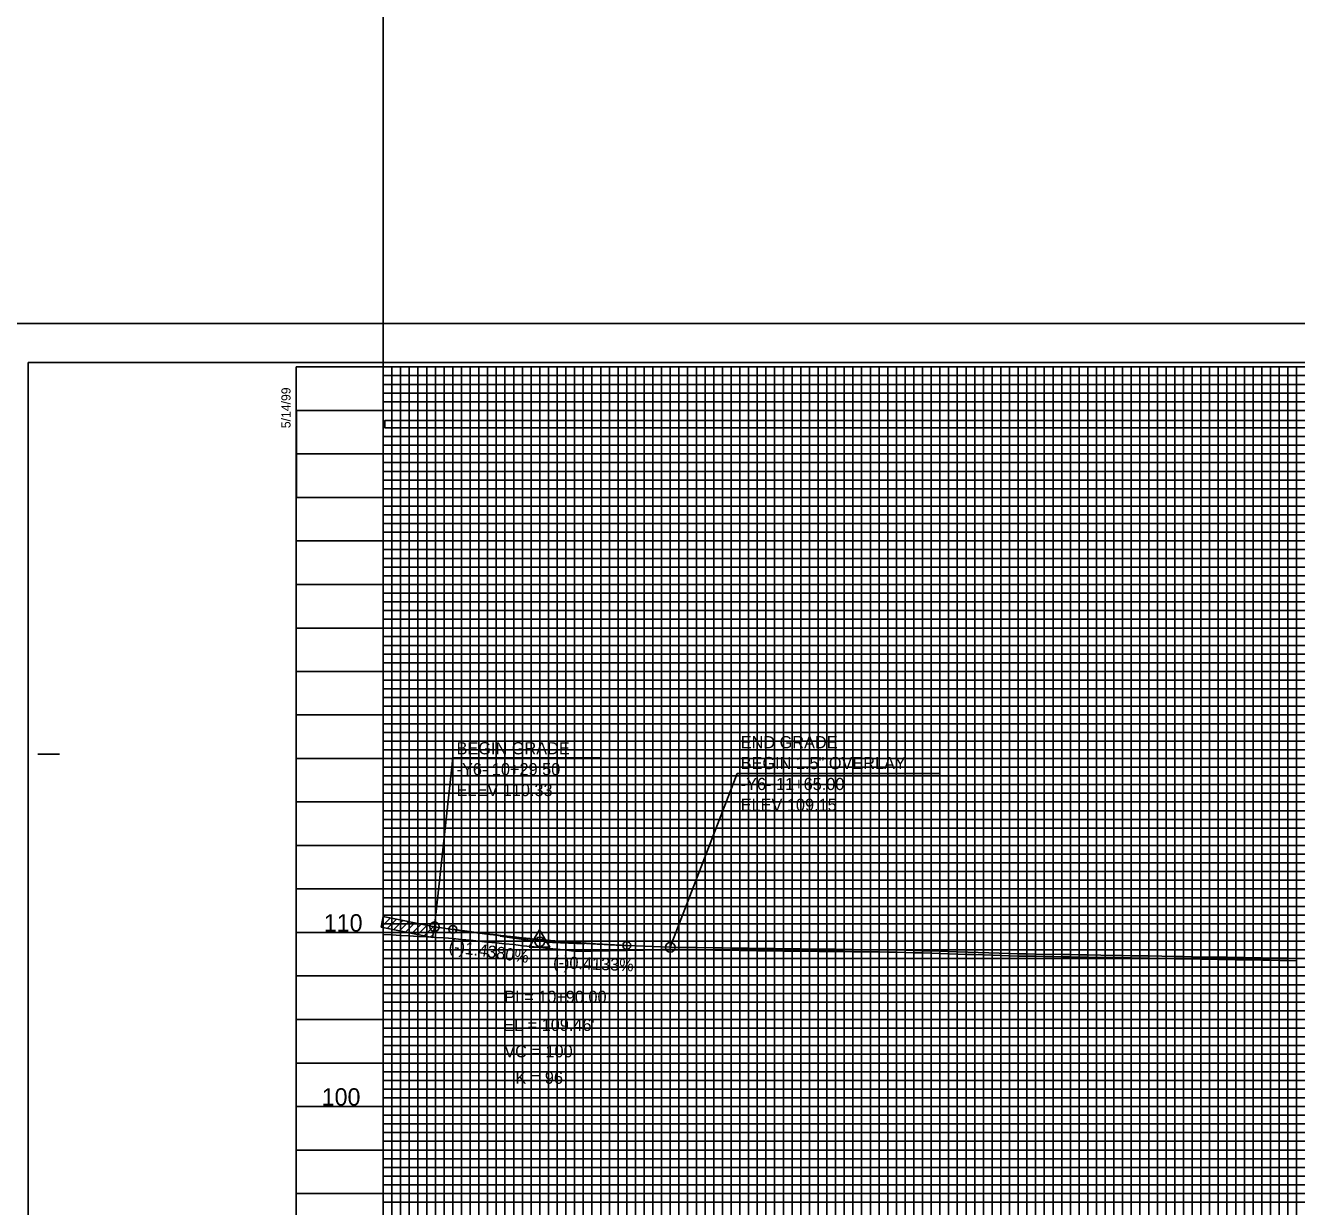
# Model space of a CAD drawing. Extents: x 2345490 to 2436403, y 465165 to 573888.
# Drawn here: x 2381561 to 2382292, y 549518 to 550197 of the extents above; entities that cross this region are included whole.
import ezdxf

# ---------------------------------------------------------------- set-up
doc = ezdxf.new("R2010")
doc.units = 0
for name, color, linetype in [('Old_Level_1', 7, 'Continuous'), ('Old_Level_18', 7, 'Continuous'), ('Old_Level_2', 7, 'Continuous'), ('Old_Level_41', 7, 'Continuous'), ('Old_Level_42', 7, 'Continuous'), ('Old_Level_43', 7, 'Continuous'), ('Old_Level_50', 7, 'Continuous'), ('Old_Level_51', 7, 'Continuous'), ('Old_Level_62', 7, 'Continuous'), ('Old_Level_63', 7, 'Continuous')]:
    doc.layers.add(name, color=color, linetype=linetype)

msp = doc.modelspace()

# ---------------------------------------------------------------- linework, layer by layer
at = {"layer": 'Old_Level_1'}
for points in [[(2381766.79895, 549674.22275), (2381771.79895, 549673.957), (2381776.79895, 549673.691), (2381781.79895, 549673.42525), (2381786.79895, 549673.14175), (2381791.79895, 549672.84075), (2381796.79895, 549672.53975), (2381801.79895, 549672.23875), (2381806.79895, 549671.93775), (2381811.79895, 549671.418), (2381816.79895, 549670.92675), (2381821.79895, 549670.40925), (2381826.79895, 549669.89175), (2381831.79895, 549669.3745), (2381836.79895, 549668.857), (2381841.79895, 549668.378), (2381846.79895, 549667.7705), (2381851.79895, 549667.25725), (2381856.79895, 549666.74425), (2381861.79895, 549666.231), (2381866.79895, 549665.718), (2381871.79895, 549665.16), (2381876.79895, 549664.64975), (2381881.79895, 549664.60125), (2381886.79895, 549664.707), (2381891.79895, 549664.813), (2381896.79895, 549664.919), (2381901.79895, 549665.025), (2381906.79895, 549665.09175), (2381911.79895, 549665.17575), (2381916.79895, 549665.28425), (2381921.79895, 549665.39275), (2381926.79895, 549665.50125), (2381931.79895, 549665.5895), (2381936.79895, 549665.52075), (2381941.79895, 549665.44975), (2381946.79895, 549665.379), (2381951.79895, 549665.308), (2381956.79895, 549665.237), (2381961.79895, 549665.20075), (2381966.79895, 549665.12925), (2381971.79895, 549665.058), (2381976.79895, 549664.9865), (2381981.79895, 549664.915), (2381986.79895, 549664.84375), (2381991.79895, 549664.798), (2381996.79895, 549664.72625), (2382001.79895, 549664.6545), (2382006.79895, 549664.606), (2382011.79895, 549664.55925), (2382016.79895, 549664.51225), (2382021.79895, 549664.4655), (2382026.79895, 549664.4185), (2382031.79895, 549664.36625), (2382036.79895, 549664.315), (2382041.79895, 549664.26825), (2382046.79895, 549664.2215), (2382051.79895, 549664.17475), (2382056.79895, 549664.128), (2382061.79895, 549664.07525), (2382066.79895, 549663.93475), (2382071.79895, 549663.7725), (2382076.79895, 549663.6105), (2382081.79895, 549663.44825), (2382086.79895, 549663.28625), (2382091.79895, 549663.124), (2382096.79895, 549662.96925), (2382101.79895, 549662.807), (2382106.79895, 549662.64475), (2382111.79895, 549662.4825), (2382116.79895, 549662.32025), (2382121.79895, 549662.158), (2382126.79895, 549661.99575), (2382131.79895, 549661.84925), (2382136.79895, 549661.762), (2382141.79895, 549661.675), (2382146.79895, 549661.58775), (2382151.79895, 549661.5005), (2382156.79895, 549661.41325), (2382161.79895, 549661.34), (2382166.79895, 549661.25225), (2382171.79895, 549661.16475), (2382176.79895, 549661.07725), (2382181.79895, 549660.98975), (2382186.79895, 549660.902), (2382191.79895, 549660.82825), (2382196.79895, 549660.74025), (2382201.79895, 549660.65475), (2382206.79895, 549660.5715), (2382211.79895, 549660.48825), (2382216.79895, 549660.405), (2382221.79895, 549660.3215), (2382226.79895, 549660.23825), (2382231.79895, 549660.153), (2382236.79895, 549660.07), (2382241.79895, 549659.987), (2382246.79895, 549659.904), (2382251.79895, 549659.821), (2382256.79895, 549659.73425), (2382261.79895, 549659.649), (2382266.79895, 549659.5635)], [(2382266.79895, 549659.5635), (2382271.79895, 549659.47825), (2382276.79895, 549659.393), (2382281.79895, 549659.3075), (2382286.79895, 549659.22225), (2382291.79895, 549659.1365)]]:
    msp.add_lwpolyline(points, dxfattribs=at)
at = {"layer": 'Old_Level_18'}
msp.add_lwpolyline([(2383216.79875, 550000.3665), (2381716.79875, 550000.3665), (2381716.79875, 548950.3665), (2383216.79875, 548950.3665)], close=True, dxfattribs=at)
at = {"layer": 'Old_Level_2'}
for p, q in [((2381796.299, 549678.66625), (2381806.9045, 549775.70624)), ((2381806.9045, 549775.70624), (2381892.16851, 549775.70624)), ((2381931.79925, 549666.8895), (2381970.21227, 549766.80499)), ((2381970.21227, 549766.80499), (2382087.02181, 549766.80499)), ((2381765.56275, 549678.3845), (2381766.799, 549684.56625)), ((2381765.56275, 549678.3845), (2381770.92025, 549683.742)), ((2381766.62325, 549683.68775), (2381767.38475, 549684.449)), ((2381766.799, 549684.56625), (2381796.299, 549678.66625)), ((2381769.09825, 549677.6775), (2381774.45575, 549683.035)), ((2381772.63375, 549676.97025), (2381777.99125, 549682.32775)), ((2381776.16925, 549676.26325), (2381781.52675, 549681.62075)), ((2381779.705, 549675.556), (2381785.0625, 549680.9135)), ((2381783.2405, 549674.849), (2381788.598, 549680.2065)), ((2381786.776, 549674.14175), (2381792.1335, 549679.49925)), ((2381765.56275, 549678.3845), (2381795.06275, 549672.4845)), ((2381765.56275, 549678.3845), (2381765.56275, 549678.3845)), ((2381790.3115, 549673.43475), (2381795.669, 549678.79225)), ((2381793.847, 549672.72775), (2381795.4275, 549674.308)), ((2381796.299, 549678.66625), (2381795.06275, 549672.4845)), ((2381796.299, 549678.66625), (2381806.799, 549677.1565)), ((2381834.04575, 549673.23825), (2381854.077, 549670.3575)), ((2381882.582, 549668.9005), (2381859.54675, 549669.8525)), ((2381906.799, 549667.89975), (2381931.799, 549666.8665))]:
    msp.add_line(p, q, dxfattribs=at)
msp.add_lwpolyline([(2381850.74175, 549666.846), (2381862.48425, 549666.846), (2381856.61325, 549676.97175)], close=True, dxfattribs=at)
for points in [[(2381931.79932, 549666.88962), (2381936.81712, 549666.82062), (2381941.81738, 549666.74962), (2381946.81738, 549666.67887), (2381956.81289, 549666.53693), (2381961.81296, 549666.50068), (2381966.81751, 549666.42912), (2381971.81751, 549666.35787), (2381976.81752, 549666.28637), (2381986.81418, 549666.14367), (2381991.81422, 549666.09791), (2382001.81458, 549665.95441), (2382006.81133, 549665.90594), (2382011.81114, 549665.85919), (2382016.81114, 549665.81219), (2382021.81114, 549665.76544), (2382026.81185, 549665.71844), (2382031.8124, 549665.66618), (2382036.81169, 549665.61494), (2382056.81188, 549665.42794), (2382061.82407, 549665.37506), (2382066.83829, 549665.23416), (2382071.84108, 549665.07182), (2382076.84108, 549664.90982), (2382081.84108, 549664.74757), (2382086.84108, 549664.58557), (2382091.84014, 549664.42335), (2382096.84014, 549664.2686), (2382126.83907, 549663.29513), (2382131.82933, 549663.14892), (2382136.8216, 549663.0618), (2382141.8216, 549662.9748), (2382156.81981, 549662.71308), (2382161.81988, 549662.63983), (2382166.82173, 549662.55205), (2382171.82171, 549662.46455), (2382186.81992, 549662.20183), (2382191.81997, 549662.12808), (2382196.8215, 549662.04005), (2382201.82088, 549661.95456), (2382206.8206, 549661.87132), (2382221.8206, 549661.62132), (2382226.82085, 549661.53807), (2382231.82082, 549661.45282), (2382251.82101, 549661.12081), (2382256.82131, 549661.03406), (2382261.82114, 549660.94881), (2382266.82118, 549660.86331)], [(2382266.82111, 549660.86331), (2382271.82113, 549660.77806), (2382281.82113, 549660.60731), (2382286.82118, 549660.52206), (2382291.82144, 549660.43631)]]:
    msp.add_lwpolyline(points, dxfattribs=at)
for centre, radius in [((2381796.299, 549678.66625), 2.75), ((2381806.799, 549677.1565), 2.25), ((2381856.799, 549669.96625), 2.75), ((2381906.799, 549667.89975), 2.25), ((2381931.799, 549666.8665), 2.75)]:
    msp.add_circle(centre, radius, dxfattribs=at)
msp.add_spline([(2381806.799, 549677.1565), (2381808.799, 549676.871), (2381810.799, 549676.5895), (2381812.799, 549676.312), (2381814.799, 549676.03875), (2381816.799, 549675.76975), (2381818.799, 549675.5045), (2381820.799, 549675.24375), (2381822.799, 549674.98675), (2381824.799, 549674.734), (2381826.799, 549674.48525), (2381828.799, 549674.24075), (2381830.799, 549674.00025), (2381832.799, 549673.764), (2381834.799, 549673.53175), (2381836.799, 549673.3035), (2381838.799, 549673.0795), (2381840.799, 549672.8595), (2381842.799, 549672.6435), (2381844.799, 549672.43175), (2381846.799, 549672.22425), (2381848.799, 549672.0205), (2381850.799, 549671.821), (2381852.799, 549671.62575), (2381854.799, 549671.4345), (2381856.799, 549671.24725), (2381858.799, 549671.06425), (2381860.799, 549670.88525), (2381862.799, 549670.71025), (2381864.799, 549670.5395), (2381866.799, 549670.37275), (2381868.799, 549670.21025), (2381870.799, 549670.05175), (2381872.799, 549669.89725), (2381874.799, 549669.747), (2381876.799, 549669.60075), (2381878.799, 549669.45875), (2381880.799, 549669.32075), (2381882.799, 549669.18675), (2381884.799, 549669.057), (2381886.799, 549668.93125), (2381888.799, 549668.80975), (2381890.799, 549668.69225), (2381892.799, 549668.57875), (2381894.799, 549668.4695), (2381896.799, 549668.36425), (2381898.799, 549668.26325), (2381900.799, 549668.16625), (2381902.799, 549668.07325), (2381904.799, 549667.9845), (2381906.799, 549667.89975)], degree=3, dxfattribs=at)
at = {"layer": 'Old_Level_41'}
msp.add_line((2381568.29875, 549777.8665), (2381580.79875, 549777.8665), dxfattribs=at)
for points in [[(2381716.79875, 550000.3665), (2381766.79875, 550000.3665), (2381766.79875, 548975.3665), (2381816.79875, 548975.3665), (2381816.79875, 550000.3665), (2381866.79875, 550000.3665), (2381866.79875, 548975.3665), (2381916.79875, 548975.3665), (2381916.79875, 550000.3665), (2381966.79875, 550000.3665), (2381966.79875, 548975.3665), (2382016.79875, 548975.3665), (2382016.79875, 550000.3665), (2382066.79875, 550000.3665), (2382066.79875, 548975.3665), (2382116.79875, 548975.3665), (2382116.79875, 550000.3665), (2382166.79875, 550000.3665), (2382166.79875, 548975.3665), (2382216.79875, 548975.3665), (2382216.79875, 550000.3665), (2382266.79875, 550000.3665), (2382266.79875, 548975.3665), (2382316.79875, 548975.3665)], [(2381791.79875, 548975.3665), (2381791.79875, 550000.3665), (2381841.79875, 550000.3665), (2381841.79875, 548975.3665), (2381891.79875, 548975.3665), (2381891.79875, 550000.3665), (2381941.79875, 550000.3665), (2381941.79875, 548975.3665), (2381991.79875, 548975.3665), (2381991.79875, 550000.3665), (2382041.79875, 550000.3665), (2382041.79875, 548975.3665), (2382091.79875, 548975.3665), (2382091.79875, 550000.3665), (2382141.79875, 550000.3665), (2382141.79875, 548975.3665), (2382191.79875, 548975.3665), (2382191.79875, 550000.3665), (2382241.79875, 550000.3665), (2382241.79875, 548975.3665), (2382291.79875, 548975.3665), (2382291.79875, 550000.3665), (2382341.79875, 550000.3665)], [(2381716.79875, 549950.3665), (2383016.74875, 549950.3665)], [(2383016.74875, 549900.3665), (2381716.79875, 549900.3665), (2381716.79875, 549850.3165), (2383216.79875, 549850.3165)], [(2383216.79875, 549825.3665), (2381716.79875, 549825.3665), (2381716.79875, 549875.3665), (2383016.74875, 549875.3665)], [(2383216.79875, 549800.3665), (2381716.79875, 549800.3665), (2381716.79875, 549750.3665), (2383216.79875, 549750.3665)], [(2383216.79875, 549725.3665), (2381716.79875, 549725.3665), (2381716.79875, 549775.3665), (2383216.79875, 549775.3665)], [(2383216.79875, 549700.3665), (2381716.79875, 549700.3665), (2381716.79875, 549650.3665), (2383216.79875, 549650.3665)], [(2383216.79875, 549600.3665), (2381716.79875, 549600.3665), (2381716.79875, 549550.3665), (2383216.79875, 549550.3665)]]:
    msp.add_lwpolyline(points, dxfattribs=at)
at = {"layer": 'Old_Level_42'}
for points in [[(2383016.74875, 549925.3665), (2381716.89875, 549925.3665), (2381716.89875, 549975.3165), (2383016.74875, 549975.3165)], [(2383216.79875, 549625.3665), (2381716.79875, 549625.3665), (2381716.79875, 549675.3665), (2383216.79875, 549675.3665)], [(2383216.79875, 549525.3665), (2381716.79875, 549525.3665), (2381716.79875, 549575.3665), (2383216.79875, 549575.3665)]]:
    msp.add_lwpolyline(points, dxfattribs=at)
at = {"layer": 'Old_Level_43'}
for p, q in [((2383166.79875, 549820.3665), (2381766.79875, 549820.3665)), ((2381766.79875, 549820.3665), (2381766.79875, 549815.3665)), ((2381766.79875, 549815.3665), (2383166.79875, 549815.3665)), ((2383166.79875, 549795.3665), (2381766.79875, 549795.3665))]:
    msp.add_line(p, q, dxfattribs=at)
for points in [[(2381771.79875, 550000.3665), (2381776.79875, 550000.3665), (2381781.79875, 550000.3665), (2381786.79875, 550000.3665), (2381796.79875, 550000.3665), (2381763.74875, 550000.3665), (2381768.74875, 550000.3665), (2381726.79875, 550000.3665), (2381731.79875, 550000.3665), (2381736.79875, 550000.3665), (2381746.79875, 550000.3665), (2381751.79875, 550000.3665), (2381756.79875, 550000.3665), (2381761.79875, 550000.3665), (2381771.79875, 550000.3665), (2381771.79875, 548975.3665)], [(2383016.74875, 549995.3665), (2381766.79875, 549995.3665), (2381766.79875, 549990.3665), (2383016.74875, 549990.3665)], [(2381776.79875, 548975.3665), (2381776.79875, 550000.3665), (2381781.79875, 550000.3665), (2381781.79875, 548975.3665)], [(2381786.79875, 548975.3665), (2381786.79875, 550000.3665), (2381796.79875, 550000.3665), (2381796.79875, 548975.3665)], [(2381801.79875, 548975.3665), (2381801.79875, 550000.3665), (2381806.79875, 550000.3665), (2381806.79875, 548975.3665)], [(2381811.79875, 548975.3665), (2381811.79875, 550000.3665), (2381821.79875, 550000.3665), (2381821.79875, 548975.3665)], [(2381826.79875, 548975.3665), (2381826.79875, 550000.3665), (2381831.79875, 550000.3665), (2381831.79875, 548975.3665)], [(2381836.79875, 548975.3665), (2381836.79875, 550000.3665), (2381846.79875, 550000.3665), (2381846.79875, 548975.3665)], [(2381851.79875, 548975.3665), (2381851.79875, 550000.3665), (2381856.79875, 550000.3665), (2381856.79875, 548975.3665)], [(2381861.79875, 548975.3665), (2381861.79875, 550000.3665), (2381871.79875, 550000.3665), (2381871.79875, 548975.3665)], [(2381876.79875, 548975.3665), (2381876.79875, 550000.3665), (2381881.79875, 550000.3665), (2381881.79875, 548975.3665)], [(2381886.79875, 548975.3665), (2381886.79875, 550000.3665), (2381896.79875, 550000.3665), (2381896.79875, 548975.3665)], [(2381901.79875, 548975.3665), (2381901.79875, 550000.3665), (2381906.79875, 550000.3665), (2381906.79875, 548975.3665)], [(2381911.79875, 548975.3665), (2381911.79875, 550000.3665), (2381921.79875, 550000.3665), (2381921.79875, 548975.3665)], [(2381926.79875, 548975.3665), (2381926.79875, 550000.3665), (2381931.79875, 550000.3665), (2381931.79875, 548975.3665)], [(2381936.79875, 548975.3665), (2381936.79875, 550000.3665), (2381946.79875, 550000.3665), (2381946.79875, 548975.3665)], [(2381951.79875, 548975.3665), (2381951.79875, 550000.3665), (2381956.79875, 550000.3665), (2381956.79875, 548975.3665)], [(2381961.79875, 548975.3665), (2381961.79875, 550000.3665), (2381971.79875, 550000.3665), (2381971.79875, 548975.3665)], [(2381976.79875, 548975.3665), (2381976.79875, 550000.3665), (2381976.79875, 550000.3665), (2381981.79875, 550000.3665), (2381981.79875, 548975.3665)], [(2381986.79875, 548975.3665), (2381986.79875, 550000.3665), (2381996.79875, 550000.3665), (2381996.79875, 548975.3665)], [(2382001.79875, 548975.3665), (2382001.79875, 550000.3665), (2382006.79875, 550000.3665), (2382006.79875, 548975.3665)], [(2382011.79875, 548975.3665), (2382011.79875, 550000.3665), (2382021.79875, 550000.3665), (2382021.79875, 548975.3665)], [(2382026.79875, 548975.3665), (2382026.79875, 550000.3665), (2382031.79875, 550000.3665), (2382031.79875, 548975.3665)], [(2382036.79875, 548975.3665), (2382036.79875, 550000.3665), (2382046.79875, 550000.3665), (2382046.79875, 548975.3665)], [(2382051.79875, 548975.3665), (2382051.79875, 550000.3665), (2382056.79875, 550000.3665), (2382056.79875, 548975.3665)], [(2382061.79875, 548975.3665), (2382061.79875, 550000.3665), (2382071.79875, 550000.3665), (2382071.79875, 548975.3665)], [(2382076.79875, 548975.3665), (2382076.79875, 550000.3665), (2382081.79875, 550000.3665), (2382081.79875, 548975.3665)], [(2382086.79875, 548975.3665), (2382086.79875, 550000.3665), (2382096.79875, 550000.3665), (2382096.79875, 548975.3665)], [(2382101.79875, 550000.3665), (2382101.79875, 548975.3665), (2382106.79875, 548975.3665), (2382106.79875, 550000.3665)], [(2382101.79875, 549999.7665), (2382101.79875, 548975.3665), (2382106.79875, 548975.3665), (2382106.79875, 549999.7665)], [(2382111.79875, 548975.3665), (2382111.79875, 550000.3665), (2382121.79875, 550000.3665), (2382121.79875, 548975.3665)], [(2382126.79875, 548975.3665), (2382126.79875, 550000.3665), (2382131.79875, 550000.3665), (2382131.79875, 548975.3665)], [(2382136.79875, 548975.3665), (2382136.79875, 550000.3665), (2382146.79875, 550000.3665), (2382146.79875, 548975.3665)], [(2382151.79875, 548975.3665), (2382151.79875, 550000.3665), (2382156.79875, 550000.3665), (2382156.79875, 548975.3665)], [(2382161.79875, 548975.3665), (2382161.79875, 550000.3665), (2382171.79875, 550000.3665), (2382171.79875, 548975.3665)], [(2382176.79875, 548975.3665), (2382176.79875, 550000.3665), (2382181.79875, 550000.3665), (2382181.79875, 548975.3665)], [(2382186.79875, 548975.3665), (2382186.79875, 550000.3665), (2382196.79875, 550000.3665), (2382196.79875, 548975.3665)], [(2382201.79875, 548975.3665), (2382201.79875, 550000.3665), (2382206.79875, 550000.3665), (2382206.79875, 548975.3665)], [(2382211.79875, 548975.3665), (2382211.79875, 550000.3665), (2382221.79875, 550000.3665), (2382221.79875, 548975.3665)], [(2382226.79875, 548975.3665), (2382226.79875, 550000.3665), (2382231.79875, 550000.3665), (2382231.79875, 548975.3665)], [(2382236.79875, 548975.3665), (2382236.79875, 550000.3665), (2382246.79875, 550000.3665), (2382246.79875, 548975.3665)], [(2382251.79875, 550000.3665), (2382251.79875, 548975.3665), (2382256.79875, 548975.3665), (2382256.79875, 550000.3665), (2382261.79875, 550000.3665), (2382261.79875, 548975.3665), (2382271.79875, 548975.3665), (2382271.79875, 550000.3665), (2382276.79875, 550000.3665), (2382276.79875, 548975.3665), (2382281.79875, 548975.3665), (2382281.79875, 550000.3665), (2382286.79875, 550000.3665), (2382286.79875, 548975.3665)], [(2383016.74875, 549985.3665), (2381766.79875, 549985.3665), (2381766.79875, 549980.3665), (2383016.74875, 549980.3665)], [(2383016.74875, 549969.6165), (2381767.79875, 549969.6165), (2381767.79875, 549965.3665), (2383016.74875, 549965.3665)], [(2383016.74875, 549960.3665), (2381766.79875, 549960.3665), (2381766.79875, 549955.3665), (2383016.74875, 549955.3665)], [(2383016.74875, 549945.3665), (2381766.79875, 549945.3665), (2381766.79875, 549940.3665), (2383016.74875, 549940.3665)], [(2383016.74875, 549935.3665), (2381766.79875, 549935.3665), (2381766.79875, 549930.3665), (2383016.74875, 549930.3665)], [(2383016.74875, 549920.3665), (2381766.79875, 549920.3665), (2381766.79875, 549915.3665), (2383016.74875, 549915.3665)], [(2383016.74875, 549910.3665), (2381766.79875, 549910.3665), (2381766.79875, 549905.3665), (2383016.74875, 549905.3665)], [(2383016.74875, 549895.3665), (2381766.79875, 549895.3665), (2381766.79875, 549890.3665), (2383016.74875, 549890.3665)], [(2383016.74875, 549885.3665), (2381766.79875, 549885.3665), (2381766.79875, 549880.3665), (2383016.74875, 549880.3665)], [(2383016.74875, 549870.3665), (2381766.79875, 549870.3665), (2381766.79875, 549865.3665), (2383016.74875, 549865.3665)], [(2383166.79875, 549860.3665), (2381766.79875, 549860.3665), (2381766.79875, 549860.3665), (2381766.79875, 549840.3665), (2383166.79875, 549840.3665)], [(2381766.79875, 549855.3665), (2383166.79875, 549855.3665)], [(2383166.79875, 549845.3665), (2381766.79875, 549845.3665)], [(2383166.79875, 549835.3665), (2381766.79875, 549835.3665), (2381766.79875, 549830.3665), (2383166.79875, 549830.3665)], [(2383166.79875, 549810.3665), (2381766.79875, 549810.3665), (2381766.79875, 549805.3665), (2383166.79875, 549805.3665)], [(2383166.79875, 549790.3665), (2381766.79875, 549790.3665), (2381766.79875, 549785.3665), (2383166.79875, 549785.3665)], [(2383166.79875, 549780.3665), (2381766.79875, 549780.3665)], [(2381766.79875, 549770.3665), (2383166.79875, 549770.3665)], [(2383166.79875, 549765.3665), (2381766.79875, 549765.3665), (2381766.79875, 549760.3665), (2383166.79875, 549760.3665)], [(2383166.79875, 549755.3665), (2381766.79875, 549755.3665), (2381766.79875, 549745.3665), (2383166.79875, 549745.3665)], [(2383166.79875, 549740.3665), (2381766.79875, 549740.3665), (2381766.79875, 549735.3665), (2383166.79875, 549735.3665)], [(2383166.79875, 549730.3665), (2381766.79875, 549730.3665), (2381766.79875, 549720.3665), (2383166.79875, 549720.3665)], [(2383166.79875, 549715.3665), (2381766.79875, 549715.3665), (2381766.79875, 549710.3665), (2383166.79875, 549710.3665)], [(2383166.79875, 549705.3665), (2381766.79875, 549705.3665), (2381766.79875, 549695.3665), (2383166.79875, 549695.3665)], [(2383166.79875, 549690.3665), (2381766.79875, 549690.3665), (2381766.79875, 549685.3665), (2383166.79875, 549685.3665)], [(2383166.79875, 549680.3665), (2381766.79875, 549680.3665), (2381766.79875, 549670.3665), (2383166.79875, 549670.3665)], [(2383166.79875, 549665.3665), (2381766.79875, 549665.3665), (2381766.79875, 549660.3665), (2383166.79875, 549660.3665)], [(2383166.79875, 549655.3665), (2381766.79875, 549655.3665), (2381766.79875, 549645.3665), (2383166.79875, 549645.3665)], [(2383166.79875, 549640.3665), (2381766.79875, 549640.3665), (2381766.79875, 549635.3665), (2383166.79875, 549635.3665)], [(2383166.79875, 549630.3665), (2381766.79875, 549630.3665), (2381766.79875, 549620.3665), (2383166.79875, 549620.3665)], [(2383166.79875, 549615.3665), (2381766.79875, 549615.3665), (2381766.79875, 549610.3665), (2383166.79875, 549610.3665)], [(2383166.79875, 549605.3665), (2381766.79875, 549605.3665), (2381766.79875, 549595.3665), (2383166.79875, 549595.3665)], [(2383166.79875, 549590.3665), (2381766.79875, 549590.3665), (2381766.79875, 549585.3665), (2383166.79875, 549585.3665)], [(2383166.79875, 549580.3665), (2381766.79875, 549580.3665), (2381766.79875, 549570.3665), (2383166.79875, 549570.3665)], [(2383166.79875, 549565.3665), (2381766.79875, 549565.3665), (2381766.79875, 549560.3665), (2383166.79875, 549560.3665)], [(2383166.79875, 549555.3665), (2381766.79875, 549555.3665), (2381766.79875, 549545.3665), (2383166.79875, 549545.3665)], [(2383166.79875, 549540.3665), (2381766.79875, 549540.3665), (2381766.79875, 549535.3665), (2383166.79875, 549535.3665)], [(2383166.79875, 549530.3665), (2381766.79875, 549530.3665), (2381766.79875, 549520.3665), (2383166.79875, 549520.3665)]]:
    msp.add_lwpolyline(points, dxfattribs=at)
at = {"layer": 'Old_Level_50'}
msp.add_lwpolyline([(2383229.29875, 550002.9165), (2381562.79875, 550002.9165), (2381562.79875, 548947.8165), (2383229.29875, 548947.8165)], close=True, dxfattribs=at)
at = {"layer": 'Old_Level_51'}
msp.add_lwpolyline([(2383233.79875, 550025.3665), (2381549.79875, 550025.3665), (2381549.79875, 548925.3665), (2383233.79875, 548925.3665)], close=True, dxfattribs=at)
at = {"layer": 'Old_Level_63'}
msp.add_line((2381766.79875, 548975.3665), (2381766.79875, 551475.3665), dxfattribs=at)

# ---------------------------------------------------------------- texts
at = {"layer": 'Old_Level_2'}
for s, height, p in [('BEGIN GRADE', 7.0000005, (2381808.98675, 549777.7375)), ('END GRADE', 7.000001, (2381972.295, 549781.22775)), ('BEGIN 1.5" OVERLAY', 7.0000005, (2381972.295, 549769.2275)), ('-Y6- 10+29.50', 7.0000005, (2381808.98675, 549765.73725)), ('ELEV 110.33', 7.0000005, (2381808.98675, 549753.73725)), ('-Y6- 11+65.00', 7.0000005, (2381972.295, 549757.2275)), ('ELEV 109.15', 7.0000005, (2381972.295, 549745.2275)), ('PI = 10+90.00', 7.0000005, (2381836.36925, 549634.91675)), ("EL = 109.46'", 7.0000005, (2381835.78625, 549618.77525)), ("VC = 100'", 7.000001, (2381836.4015, 549603.61975)), ('K = 96', 7.000001, (2381842.81225, 549588.43175))]:
    msp.add_text(s, height=height, dxfattribs=at).set_placement(p)
for s, rotation, p in [('(-)1.4380%', 351.81686944, (2381804.12975, 549664.39075)), ('(-)0.4133%', 357.63312222, (2381864.353, 549654.9355))]:
    msp.add_text(s, height=7.000001, rotation=rotation, dxfattribs=at).set_placement(p)
at = {"layer": 'Old_Level_41'}
msp.add_text('5/14/99', height=5.25, rotation=90, dxfattribs=at).set_placement((2381713.54875, 549965.1665))
at = {"layer": 'Old_Level_62'}
for s, p in [('110', (2381732.62475, 549675.8665)), ('100', (2381731.428, 549575.8665))]:
    msp.add_text(s, height=10.000001, dxfattribs=at).set_placement(p)

doc.saveas('drawing.dxf')
